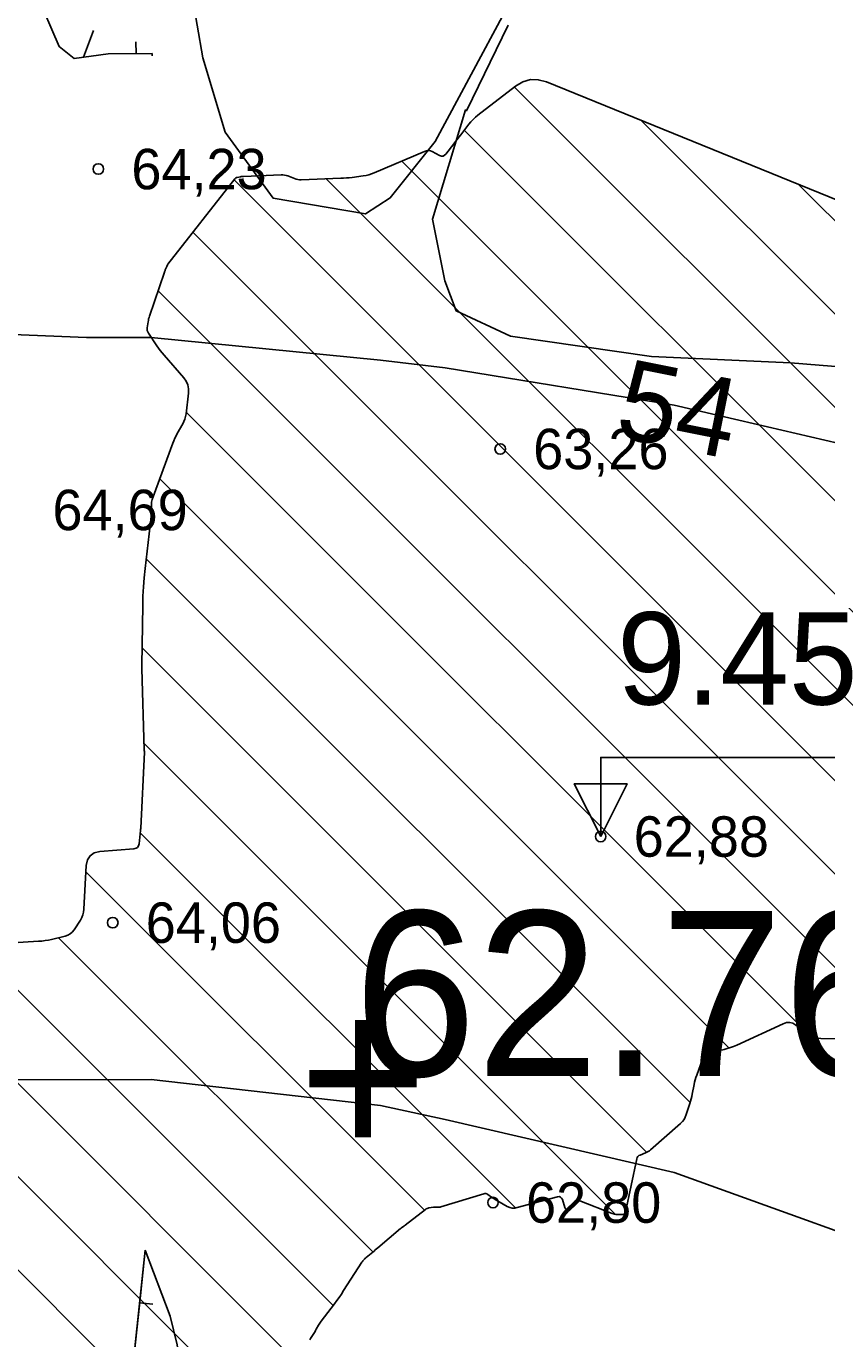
# Model space of a CAD drawing. Extents: x 532503 to 539665, y 6557663 to 6561526.
# Drawn here: x 534729.4 to 534777.9, y 6559533.2 to 6559612.8 of the extents above; entities that cross this region are included whole.
import ezdxf

# ---------------------------------------------------------------- set-up
doc = ezdxf.new("R2010")
doc.units = 0
for name, color, linetype in [('Default', 7, 'Continuous'), ('jääkpaksus', 7, 'Continuous'), ('Kaevandatud ala', 7, 'Continuous'), ('KORGUS-EH2000', 7, 'Continuous'), ('Lamami horisontaal_EH2000', 7, 'Continuous'), ('MOOTKORG', 7, 'Continuous'), ('MOOTKORGMUU-EH2000', 7, 'Continuous'), ('MOOTMPUNKT', 7, 'Continuous'), ('RELJEEF', 7, 'Continuous')]:
    doc.layers.add(name, color=color, linetype=linetype)

# ---------------------------------------------------------------- blocks, each defined once
blk = doc.blocks.new('POINT_DISPLAY')
at = {"layer": 'Default'}
blk.add_line((0, 0), (0, 0), dxfattribs=at)

msp = doc.modelspace()

# ---------------------------------------------------------------- linework, layer by layer
at = {"layer": 'jääkpaksus'}
msp.add_lwpolyline([(534764.227, 6559563.665), (534764.227, 6559568.465), (534780.227, 6559568.465)], dxfattribs=at)
msp.add_lwpolyline([(534764.227, 6559563.665), (534762.627, 6559566.865), (534765.827, 6559566.865)], close=True, dxfattribs=at)
at = {"layer": 'Kaevandatud ala'}
for p, q in [((534758.997, 6559609.104), (534829.033, 6559539.067)), ((534766.679, 6559607.078), (534832.17, 6559541.587)), ((534755.959, 6559606.485), (534824.43, 6559538.013)), ((534752.173, 6559604.613), (534820.443, 6559536.343)), ((534747.59, 6559603.54), (534817.423, 6559533.706)), ((534742.002, 6559603.47), (534810.856, 6559534.616)), ((534776.212, 6559603.202), (534835.138, 6559544.276)), ((534739.514, 6559600.302), (534793.428, 6559546.388)), ((534737.4, 6559596.759), (534787.666, 6559546.493)), ((534739.106, 6559589.396), (534776.857, 6559551.645)), ((534737.502, 6559585.343), (534772, 6559550.846)), ((534736.684, 6559580.505), (534769.648, 6559547.541)), ((534736.425, 6559575.107), (534767.018, 6559544.514)), ((534736.542, 6559569.333), (534765.111, 6559540.764)), ((534736.32, 6559563.898), (534759.07, 6559541.148)), ((534733.026, 6559561.535), (534753.548, 6559541.013)), ((534731.372, 6559557.532), (534750.423, 6559538.481)), ((534726.454, 6559556.793), (534748.012, 6559535.235)), ((534725.57, 6559552.021), (534746.845, 6559530.746)), ((534724.381, 6559547.552), (534747.778, 6559524.156)), ((534723.238, 6559543.039), (534746.678, 6559519.598))]:
    msp.add_line(p, q, dxfattribs=at)
for points in [[(534781.65, 6559600.991), (534760.938, 6559609.412), (534760.442, 6559609.55), (534759.965, 6559609.553), (534759.506, 6559609.422), (534759.065, 6559609.157), (534756.784, 6559607.397), (534756.635, 6559607.274), (534756.495, 6559607.142), (534756.363, 6559607.001), (534756.241, 6559606.852), (534755.74, 6559606.2), (534755.636, 6559606.064), (534755.531, 6559605.928), (534755.426, 6559605.793), (534755.321, 6559605.657), (534754.843, 6559605.044), (534754.761, 6559604.964), (534754.671, 6559604.923), (534754.572, 6559604.921), (534754.464, 6559604.959), (534754.014, 6559605.187), (534753.901, 6559605.231), (534753.787, 6559605.248), (534753.673, 6559605.239), (534753.557, 6559605.203), (534750.49, 6559603.896), (534750.33, 6559603.835), (534750.168, 6559603.784), (534750.003, 6559603.745), (534749.834, 6559603.717), (534749.154, 6559603.628), (534748.984, 6559603.608), (534748.813, 6559603.591), (534748.642, 6559603.579), (534748.471, 6559603.571), (534746.073, 6559603.486), (534745.967, 6559603.487), (534745.863, 6559603.5), (534745.761, 6559603.522), (534745.661, 6559603.556), (534745.264, 6559603.712), (534745.163, 6559603.745), (534745.061, 6559603.768), (534744.957, 6559603.78), (534744.852, 6559603.781), (534742.573, 6559603.69), (534742.526, 6559603.687), (534742.479, 6559603.682), (534742.432, 6559603.675), (534742.386, 6559603.666), (534742.202, 6559603.627), (534742.158, 6559603.613), (534742.118, 6559603.593), (534742.082, 6559603.566), (534742.051, 6559603.533), (534737.992, 6559598.366), (534737.983, 6559598.353), (534737.974, 6559598.339), (534737.967, 6559598.324), (534737.96, 6559598.309), (534737.937, 6559598.247), (534737.931, 6559598.232), (534737.925, 6559598.216), (534737.919, 6559598.201), (534737.912, 6559598.186), (534737.835, 6559598.017), (534737.82, 6559597.983), (534737.806, 6559597.95), (534737.793, 6559597.916), (534737.781, 6559597.881), (534736.877, 6559595.217), (534736.85, 6559595.131), (534736.827, 6559595.045), (534736.808, 6559594.957), (534736.792, 6559594.868), (534736.738, 6559594.511), (534736.732, 6559594.424), (534736.743, 6559594.34), (534736.769, 6559594.26), (534736.811, 6559594.183), (534737.32, 6559593.424), (534737.423, 6559593.275), (534737.532, 6559593.129), (534737.645, 6559592.986), (534737.763, 6559592.847), (534738.956, 6559591.482), (534739.106, 6559591.274), (534739.204, 6559591.049), (534739.25, 6559590.809), (534739.244, 6559590.552), (534739.093, 6559589.292), (534739.066, 6559589.13), (534739.023, 6559588.974), (534738.965, 6559588.824), (534738.891, 6559588.678), (534738.564, 6559588.105), (534738.486, 6559587.961), (534738.414, 6559587.813), (534738.348, 6559587.662), (534738.288, 6559587.509), (534737.048, 6559584.093), (534737.022, 6559584.011), (534737.005, 6559583.927), (534736.995, 6559583.842), (534736.993, 6559583.756), (534737.003, 6559583.41), (534737.003, 6559583.323), (534737.001, 6559583.237), (534736.995, 6559583.15), (534736.987, 6559583.064), (534736.613, 6559579.909), (534736.555, 6559579.354), (534736.51, 6559578.798), (534736.48, 6559578.241), (534736.465, 6559577.683), (534736.408, 6559574.025), (534736.408, 6559574.007), (534736.408, 6559573.99), (534736.409, 6559573.954), (534736.409, 6559573.945), (534736.409, 6559573.937), (534736.409, 6559573.928), (534736.408, 6559573.92), (534736.406, 6559573.886), (534736.405, 6559573.877), (534736.405, 6559573.869), (534736.405, 6559573.86), (534736.405, 6559573.852), (534736.555, 6559568.921), (534736.555, 6559568.909), (534736.556, 6559568.898), (534736.558, 6559568.886), (534736.56, 6559568.874), (534736.57, 6559568.828), (534736.572, 6559568.816), (534736.573, 6559568.805), (534736.574, 6559568.793), (534736.573, 6559568.781), (534736.348, 6559564.175), (534736.347, 6559564.167), (534736.347, 6559564.159), (534736.346, 6559564.151), (534736.345, 6559564.143), (534736.337, 6559564.095), (534736.337, 6559564.092), (534736.337, 6559564.041), (534736.244, 6559563.221), (534736.213, 6559563.1), (534736.152, 6559563.01), (534736.06, 6559562.952), (534735.938, 6559562.924), (534733.871, 6559562.75), (534733.526, 6559562.672), (534733.274, 6559562.504), (534733.114, 6559562.248), (534733.046, 6559561.901), (534732.899, 6559559.259), (534732.878, 6559559.085), (534732.836, 6559558.918), (534732.772, 6559558.758), (534732.687, 6559558.604), (534732.302, 6559558.005), (534732.196, 6559557.869), (534732.071, 6559557.76), (534731.927, 6559557.679), (534731.764, 6559557.624), (534730.942, 6559557.43), (534730.746, 6559557.389), (534730.55, 6559557.355), (534730.352, 6559557.33), (534730.153, 6559557.313), (534727.338, 6559557.135)], [(534746.592, 6559533.159), (534746.632, 6559533.232), (534746.832, 6559533.537), (534746.872, 6559533.599), (534746.91, 6559533.661), (534746.948, 6559533.725), (534746.984, 6559533.789), (534747.128, 6559534.046), (534747.165, 6559534.11), (534747.204, 6559534.172), (534747.245, 6559534.233), (534747.289, 6559534.292), (534748.089, 6559535.336), (534748.235, 6559535.531), (534748.377, 6559535.729), (534748.514, 6559535.93), (534748.647, 6559536.134), (534749.743, 6559537.857), (534749.761, 6559537.884), (534749.781, 6559537.91), (534749.801, 6559537.934), (534749.823, 6559537.958), (534749.914, 6559538.051), (534749.937, 6559538.074), (534749.961, 6559538.096), (534749.985, 6559538.118), (534750.01, 6559538.139), (534750.414, 6559538.474), (534750.49, 6559538.537), (534750.565, 6559538.6), (534750.641, 6559538.663), (534750.716, 6559538.727), (534752.089, 6559539.898), (534752.094, 6559539.902), (534752.099, 6559539.905), (534752.104, 6559539.909), (534752.109, 6559539.912), (534752.131, 6559539.923), (534752.136, 6559539.926), (534752.142, 6559539.93), (534752.147, 6559539.933), (534752.152, 6559539.937), (534752.288, 6559540.037), (534752.312, 6559540.055), (534752.336, 6559540.073), (534752.36, 6559540.091), (534752.384, 6559540.11), (534753.605, 6559541.057), (534753.653, 6559541.09), (534753.705, 6559541.116), (534753.76, 6559541.136), (534753.818, 6559541.148), (534754.101, 6559541.189), (534754.137, 6559541.194), (534754.173, 6559541.197), (534754.209, 6559541.198), (534754.245, 6559541.198), (534754.391, 6559541.194), (534754.427, 6559541.195), (534754.462, 6559541.198), (534754.498, 6559541.204), (534754.533, 6559541.214), (534757.137, 6559542.012), (534757.201, 6559542.025), (534757.263, 6559542.022), (534757.322, 6559542.004), (534757.378, 6559541.972), (534757.599, 6559541.811), (534757.654, 6559541.771), (534757.711, 6559541.734), (534757.769, 6559541.697), (534757.828, 6559541.663), (534758.566, 6559541.243), (534758.711, 6559541.177), (534758.86, 6559541.142), (534759.013, 6559541.138), (534759.17, 6559541.166), (534761.603, 6559541.82), (534761.71, 6559541.833), (534761.795, 6559541.809), (534761.861, 6559541.749), (534761.906, 6559541.651), (534762.047, 6559541.183), (534762.087, 6559541.096), (534762.137, 6559541.059), (534762.198, 6559541.072), (534762.27, 6559541.135), (534762.58, 6559541.487), (534762.661, 6559541.558), (534762.751, 6559541.598), (534762.848, 6559541.604), (534762.953, 6559541.578), (534764.927, 6559540.812), (534765, 6559540.787), (534765.074, 6559540.769), (534765.15, 6559540.758), (534765.227, 6559540.753), (534765.538, 6559540.748), (534765.608, 6559540.756), (534765.663, 6559540.784), (534765.702, 6559540.831), (534765.726, 6559540.897), (534766.408, 6559544.118), (534766.435, 6559544.199), (534766.478, 6559544.266), (534766.538, 6559544.319), (534766.614, 6559544.358), (534766.95, 6559544.485), (534767.033, 6559544.52), (534767.11, 6559544.562), (534767.184, 6559544.612), (534767.254, 6559544.668), (534769.066, 6559546.271), (534769.182, 6559546.388), (534769.279, 6559546.517), (534769.357, 6559546.658), (534769.417, 6559546.811), (534769.632, 6559547.487), (534769.674, 6559547.627), (534769.712, 6559547.768), (534769.747, 6559547.909), (534769.778, 6559548.052), (534769.892, 6559548.626), (534769.923, 6559548.769), (534769.96, 6559548.91), (534770.001, 6559549.05), (534770.048, 6559549.188), (534770.375, 6559550.107), (534770.46, 6559550.281), (534770.577, 6559550.418), (534770.727, 6559550.518), (534770.909, 6559550.582), (534771.704, 6559550.764), (534771.901, 6559550.815), (534772.094, 6559550.875), (534772.285, 6559550.945), (534772.471, 6559551.025), (534775.291, 6559552.317), (534775.491, 6559552.382), (534775.685, 6559552.39), (534775.873, 6559552.341), (534776.055, 6559552.236), (534776.77, 6559551.701), (534776.955, 6559551.583), (534777.15, 6559551.498), (534777.357, 6559551.445), (534777.575, 6559551.424), (534778.956, 6559551.396)]]:
    msp.add_lwpolyline(points, dxfattribs=at)
at = {"layer": 'KORGUS-EH2000'}
for centre in [(534733.779, 6559604.132), (534758.137, 6559587.162), (534764.227, 6559563.665), (534734.649, 6559558.444), (534757.702, 6559541.474)]:
    msp.add_circle(centre, 0.32, dxfattribs=at)
at = {"layer": 'Lamami horisontaal_EH2000'}
for points in [[(534871.653, 6559551.307), (534857.758, 6559557.68), (534856.421, 6559558.386), (534853.839, 6559559.666), (534839.944, 6559565.847), (534839.43, 6559566.064), (534835.511, 6559567.994), (534822.129, 6559573.62), (534820.664, 6559574.286), (534806.769, 6559579.254), (534804.315, 6559580.281), (534793.579, 6559583.43), (534789.66, 6559584.762), (534786.501, 6559585.682), (534772.606, 6559588.908), (534768.687, 6559589.812), (534754.792, 6559592.09), (534750.873, 6559592.536), (534736.978, 6559593.927), (534733.059, 6559593.919), (534719.164, 6559594.489)], [(534841.315, 6559508.136), (534836.024, 6559510.982), (534831.286, 6559513.483), (534819.381, 6559520.342), (534804.315, 6559527.992), (534795.201, 6559533.083), (534786.501, 6559536.724), (534785.955, 6559537.063), (534768.687, 6559543.307), (534754.792, 6559546.512), (534750.873, 6559547.359), (534736.978, 6559548.939), (534723.083, 6559548.911), (534719.164, 6559548.556), (534705.269, 6559546.913), (534687.454, 6559542.109), (534669.64, 6559534.367), (534662.183, 6559531.078), (534655.745, 6559527.786), (534637.931, 6559515.489)]]:
    msp.add_lwpolyline(points, dxfattribs=at)
at = {"layer": 'RELJEEF'}
for p, q in [((534733.479, 6559612.542), (534732.886, 6559610.914)), ((534736.073, 6559611.128), (534736.045, 6559611.841)), ((534737.037, 6559611.138), (534737.039, 6559610.993)), ((534743.294, 6559605.651), (534743.294, 6559605.651)), ((534736.624, 6559538.579), (534736.624, 6559538.579)), ((534737.085, 6559535.312), (534736.281, 6559535.397))]:
    msp.add_line(p, q, dxfattribs=at)
for points in [[(534734.476, 6559642.951), (534736.429, 6559639.808), (534734.816, 6559634.004), (534734.178, 6559630), (534731.464, 6559625.456), (534730.512, 6559623.037), (534730.325, 6559618.127), (534729.999, 6559614.813), (534731.402, 6559611.553), (534732.308, 6559610.839), (534734.382, 6559611.11), (534737.037, 6559611.138)], [(534760.59, 6559617.736), (534754.19, 6559605.806), (534751.468, 6559602.38), (534749.967, 6559601.416), (534744.374, 6559602.37), (534741.472, 6559606.359), (534740.111, 6559610.876), (534739.417, 6559614.851)], [(534758.62, 6559612.847), (534756.094, 6559607.669), (534756.032, 6559607.72), (534754.035, 6559601.086), (534754.789, 6559597.35), (534755.463, 6559595.543), (534758.763, 6559593.995), (534767.305, 6559592.767), (534775.726, 6559592.387), (534784.918, 6559591.641), (534789.129, 6559592.617), (534796.188, 6559597.373), (534802.781, 6559603.555), (534806.018, 6559606.999), (534809.593, 6559613.617)], [(534736.624, 6559538.579), (534736.266, 6559535.263), (534735.815, 6559530.941), (534736.758, 6559527.422), (534737.053, 6559525.21), (534737.094, 6559522.902), (534736.371, 6559520.607), (534735.415, 6559518.596), (534734.559, 6559516.635), (534732.46, 6559512.725), (534733.207, 6559508.643), (534733.61, 6559503.295), (534733.883, 6559499.033), (534734.453, 6559495.956), (534734.906, 6559491.213), (534735.248, 6559490.377), (534735.719, 6559489.429), (534736.059, 6559489.022), (534736.145, 6559488.002)], [(534736.624, 6559538.579), (534735.815, 6559530.941), (534736.758, 6559527.422), (534737.094, 6559522.902), (534734.286, 6559516.126), (534732.46, 6559512.725), (534734.906, 6559491.213), (534736.145, 6559488.002)], [(534738.768, 6559489.282), (534736.99, 6559491.898), (534739.525, 6559493.149), (534740.583, 6559494.539), (534740.796, 6559497.314), (534739.998, 6559500.977), (534738.402, 6559505.907), (534738.421, 6559507.418), (534738.544, 6559508.983), (534739.133, 6559512.49), (534739.561, 6559513.911), (534739.877, 6559518.034), (534739.831, 6559518.166), (534739.841, 6559519.822), (534739.412, 6559523.477), (534738.821, 6559530.959), (534738.814, 6559531.063), (534738.545, 6559532.85), (534738.128, 6559534.592), (534736.624, 6559538.579)]]:
    msp.add_lwpolyline(points, dxfattribs=at)

# ---------------------------------------------------------------- block references
at = {"layer": 'MOOTKORGMUU-EH2000'}
msp.add_blockref('POINT_DISPLAY', (534749.252, 6559549.15), dxfattribs=at)

# ---------------------------------------------------------------- texts
at = {"layer": 'jääkpaksus'}
msp.add_text('9.45 ', height=5.6, dxfattribs=at).set_placement((534765.227, 6559571.665))
at = {"layer": 'KORGUS-EH2000'}
for s, p in [('64,23 ', (534735.779, 6559602.907)), ('63,26 ', (534760.137, 6559585.937)), ('64,69 ', (534730.995, 6559582.239)), ('62,88 ', (534766.227, 6559562.44)), ('64,06 ', (534736.649, 6559557.219)), ('62,80 ', (534759.702, 6559540.249))]:
    msp.add_text(s, height=2.45, dxfattribs=at).set_placement(p)
at = {"layer": 'Lamami horisontaal_EH2000'}
msp.add_text('54', height=4.8, rotation=348.72978, dxfattribs=at).set_placement((534764.974, 6559587.947))
at = {"layer": 'MOOTKORG'}
msp.add_text('62.76', height=10, dxfattribs=at).set_placement((534749.252, 6559549.15))
at = {"layer": 'MOOTMPUNKT'}
msp.add_text('+', height=10, dxfattribs=at).set_placement((534745.919, 6559544.15))

doc.saveas('drawing.dxf')
